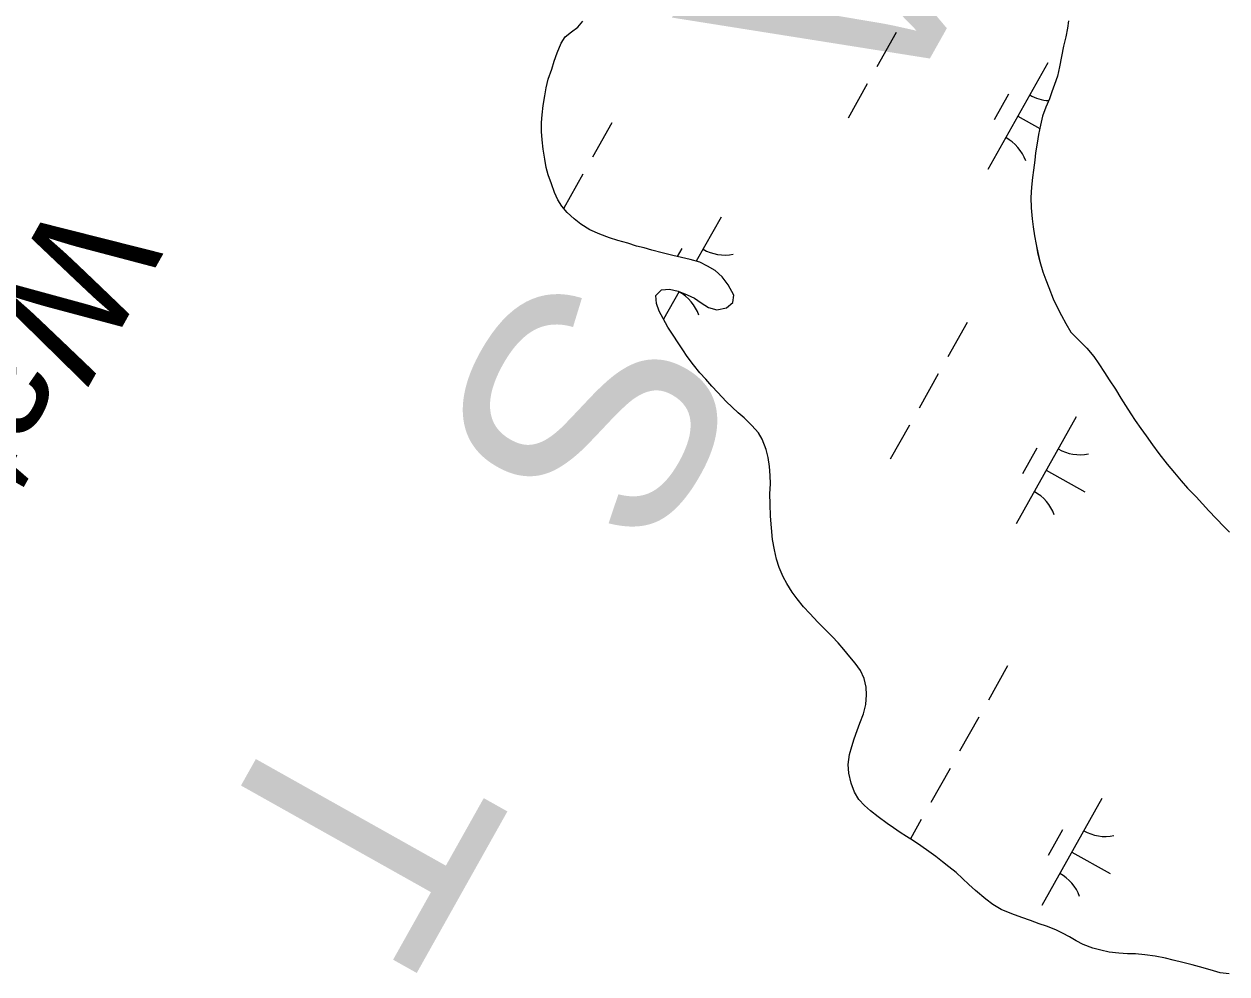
# Model space of a CAD drawing. Extents: x 3913936 to 3933962, y 195330 to 217741.
# Drawn here: x 3926128.1 to 3926619, y 200930.5 to 201318.2 of the extents above; entities that cross this region are included whole.
import ezdxf

# ---------------------------------------------------------------- set-up
doc = ezdxf.new("R2010")
doc.units = 0
for name, color, linetype in [('V-RIVR-IDEN', 7, 'Continuous'), ('V-TOPO-SHOR', 7, 'Continuous'), ('V-WETL-SWMP', 7, 'Continuous')]:
    doc.layers.add(name, color=color, linetype=linetype)

msp = doc.modelspace()

# ---------------------------------------------------------------- linework, layer by layer
at = {"layer": 'V-TOPO-SHOR'}
for points in [[(3926386.21, 201204.1), (3926385.89, 201207.4), (3926388.26, 201209.67), (3926391.45, 201209.99), (3926395.06, 201209.18), (3926398.68, 201207.74), (3926401.77, 201206.31), (3926404.36, 201204.46), (3926407.46, 201202.51), (3926410.76, 201201.59), (3926414.78, 201202.32), (3926417.35, 201204.6), (3926417.76, 201207.59), (3926415.47, 201211.81), (3926412.99, 201215), (3926410.1, 201217.57), (3926407, 201219.42), (3926403.9, 201220.96), (3926399.88, 201222.08), (3926396.37, 201222.9), (3926392.86, 201223.71), (3926388.52, 201224.83), (3926384.29, 201225.96), (3926381.2, 201226.88), (3926378.1, 201227.59), (3926374.49, 201228.71), (3926370.46, 201229.84), (3926367.06, 201230.96), (3926363.13, 201232.5), (3926359, 201234.24), (3926355.29, 201236.5), (3926352.6, 201238.76), (3926349.71, 201241.33), (3926347.53, 201243.9), (3926345.87, 201246.48), (3926344.52, 201249.46), (3926343.28, 201252.96), (3926342.03, 201256.67), (3926341.2, 201259.66), (3926340.57, 201263.06), (3926339.94, 201267.08), (3926339.51, 201271), (3926339.3, 201274.4), (3926339.29, 201278.01), (3926339.49, 201281.11), (3926339.99, 201284.92), (3926340.6, 201288.95), (3926341.21, 201292.15), (3926342.02, 201295.65), (3926343.46, 201299.78), (3926344.38, 201303.09), (3926345.6, 201306.39), (3926347.24, 201310.41), (3926348.89, 201313), (3926351.56, 201315.07), (3926354.03, 201316.93), (3926356.09, 201319.41)], [(3926554.39, 201319.45), (3926553.88, 201316.46), (3926553.27, 201312.95), (3926552.25, 201309.13), (3926551.44, 201304.9), (3926550.73, 201300.77), (3926549.81, 201296.95), (3926548.69, 201293.55), (3926547.56, 201290.55), (3926546.54, 201287.66), (3926545.1, 201284.26), (3926543.77, 201280.54), (3926542.86, 201276.93), (3926542.15, 201273.11), (3926541.54, 201269.6), (3926540.93, 201265.58), (3926540.63, 201262.59), (3926540.12, 201258.57), (3926539.62, 201255.57), (3926539.21, 201251.65), (3926539.02, 201247.43), (3926539.14, 201243.2), (3926539.56, 201238.66), (3926539.98, 201235.47), (3926540.51, 201231.76), (3926541.14, 201228.25), (3926541.76, 201224.95), (3926542.7, 201221.24), (3926543.85, 201217.12), (3926545.1, 201213.82), (3926546.34, 201210.63), (3926548.11, 201206.1)], [(3926593.92, 200936.97), (3926589.69, 200937.78), (3926585.57, 200938.29), (3926581.65, 200938.69), (3926578.45, 200938.78), (3926574.94, 200939.08), (3926570.92, 200939.49), (3926567.51, 200940.2), (3926564.31, 200941.12), (3926560.39, 200942.55), (3926557.5, 200944.09), (3926554.71, 200945.73), (3926551.92, 200947.17), (3926549.14, 200948.5), (3926545.31, 200950.04), (3926542.43, 200951.06), (3926538.81, 200952.29), (3926535.3, 200953.62), (3926531.28, 200955.05), (3926526.84, 200956.89), (3926523.53, 200958.95), (3926520.64, 200961), (3926516.4, 200964.6), (3926513.71, 200967.07), (3926511.13, 200969.53), (3926508.44, 200971.9), (3926505.54, 200974.26), (3926502.86, 200976.32), (3926500.17, 200978.48), (3926497.28, 200980.53), (3926494.07, 200982.89), (3926491.08, 200984.84), (3926488.29, 200986.69), (3926485.71, 200988.33), (3926482.92, 200990.18), (3926480.33, 200991.93), (3926476.72, 200994.6), (3926473.51, 200997.17), (3926471.03, 200999.33), (3926468.76, 201001.8), (3926467, 201004.68), (3926465.64, 201008.39), (3926464.7, 201012.51), (3926464.49, 201016.02), (3926465, 201020.04), (3926465.91, 201023.34), (3926466.93, 201026.44), (3926468.06, 201029.95), (3926469.19, 201032.94), (3926470.62, 201036.76), (3926471.64, 201040.48), (3926471.94, 201044.4), (3926471.72, 201047.59), (3926470.89, 201051.1), (3926469.44, 201054.39), (3926467.26, 201057.38), (3926465.09, 201059.95), (3926462.71, 201062.93), (3926460.33, 201065.61), (3926457.85, 201068.28), (3926455.05, 201071.16), (3926452.06, 201074.04), (3926448.75, 201077.64), (3926446.16, 201080.42), (3926443.57, 201083.61), (3926441.5, 201086.39), (3926439.33, 201089.89), (3926437.88, 201092.66), (3926436.32, 201096.48), (3926435.17, 201099.88), (3926434.34, 201103.69), (3926433.5, 201107.81), (3926433.08, 201112.55), (3926432.75, 201117.4), (3926432.53, 201122.24), (3926432.52, 201126.47), (3926432.72, 201130.6), (3926432.6, 201134), (3926432.28, 201137.61), (3926431.76, 201141.32), (3926430.92, 201144.62), (3926429.37, 201148.74), (3926427.81, 201151.32), (3926425.12, 201154.4), (3926421.92, 201157.49), (3926419.54, 201159.54), (3926417.06, 201161.8), (3926414.58, 201164.17), (3926411.27, 201167.77), (3926408.79, 201170.44), (3926406.3, 201173.22), (3926403.92, 201175.9), (3926401.33, 201179.19), (3926398.75, 201182.58), (3926396.99, 201185.26), (3926395.02, 201188.04), (3926392.95, 201191.23), (3926390.88, 201194.52), (3926388.91, 201198.02), (3926387.35, 201201.01), (3926386.21, 201204.1)], [(3926548.11, 201206.1), (3926549.77, 201202.7), (3926551.53, 201199.2), (3926553.29, 201196.01), (3926555.37, 201192.51), (3926557.54, 201190.24), (3926559.71, 201188.08), (3926561.88, 201185.92), (3926564.67, 201182.53), (3926566.74, 201179.54), (3926569.02, 201176.04), (3926570.99, 201172.96), (3926573.48, 201169.15), (3926575.65, 201165.54), (3926577.62, 201162.46), (3926579.8, 201159.06), (3926581.56, 201156.38), (3926583.94, 201153.09), (3926586.01, 201150.21), (3926588.6, 201146.5), (3926591.18, 201143), (3926594.6, 201138.58), (3926597.6, 201135.08), (3926600.29, 201131.79), (3926602.98, 201128.8), (3926606.5, 201125.21), (3926609.08, 201122.43), (3926611.67, 201119.55), (3926614.56, 201116.46), (3926617.87, 201113.07), (3926620.04, 201110.81)], [(3926619.93, 200930.55), (3926616.32, 200931.05), (3926612.19, 200932.18), (3926607.85, 200933.4), (3926604.86, 200934.22), (3926601.04, 200935.24), (3926597.02, 200936.16), (3926593.92, 200936.97)]]:
    msp.add_lwpolyline(points, dxfattribs=at)
at = {"layer": 'V-WETL-SWMP'}
for p, q in [((3926483.97, 201314.7), (3926476.13, 201300.76)), ((3926545.89, 201302.35), (3926521.39, 201258.77)), ((3926472.21, 201293.78), (3926464.37, 201279.84)), ((3926529.86, 201289.57), (3926523.98, 201279.11)), ((3926367.95, 201277.88), (3926360.11, 201263.93)), ((3926533.64, 201280.56), (3926542.6, 201275.53)), ((3926356.19, 201256.96), (3926348.35, 201243.01)), ((3926412.53, 201239.39), (3926402.4, 201221.38)), ((3926396.49, 201226.61), (3926394.63, 201223.3)), ((3926395.45, 201209.02), (3926389.09, 201197.7)), ((3926512.95, 201196.37), (3926505.11, 201182.42)), ((3926501.19, 201175.45), (3926493.35, 201161.5)), ((3926489.43, 201154.53), (3926481.59, 201140.58)), ((3926557.52, 201157.88), (3926533.02, 201114.3)), ((3926541.49, 201145.1), (3926535.61, 201134.64)), ((3926545.27, 201136.09), (3926560.96, 201127.27)), ((3926529.51, 201056.28), (3926521.67, 201042.33)), ((3926517.75, 201035.36), (3926509.91, 201021.41)), ((3926505.99, 201014.44), (3926498.15, 201000.49)), ((3926567.92, 201002.08), (3926543.42, 200958.5)), ((3926494.23, 200993.52), (3926489.82, 200985.67)), ((3926551.88, 200989.3), (3926546, 200978.84)), ((3926555.67, 200980.29), (3926571.36, 200971.47))]:
    msp.add_line(p, q, dxfattribs=at)
for points in [[(3926385.89, 201207.4), (3926388.26, 201209.67), (3926391.45, 201209.99), (3926395.06, 201209.18), (3926398.68, 201207.74), (3926401.77, 201206.31), (3926404.36, 201204.46), (3926407.46, 201202.51), (3926410.76, 201201.59), (3926414.78, 201202.32), (3926417.35, 201204.6), (3926417.76, 201207.59), (3926415.48, 201211.81), (3926412.99, 201215), (3926410.1, 201217.57), (3926407, 201219.42), (3926403.9, 201220.96), (3926399.88, 201222.08), (3926396.37, 201222.9), (3926392.86, 201223.71), (3926388.52, 201224.83), (3926384.29, 201225.96), (3926381.2, 201226.88), (3926378.1, 201227.59), (3926374.49, 201228.71), (3926370.46, 201229.84), (3926367.06, 201230.96), (3926363.13, 201232.5), (3926359, 201234.24), (3926355.29, 201236.5), (3926352.6, 201238.76), (3926349.7, 201241.33), (3926347.53, 201243.9), (3926345.87, 201246.47), (3926344.52, 201249.46), (3926343.28, 201252.96), (3926342.03, 201256.67), (3926341.2, 201259.66), (3926340.57, 201263.06), (3926339.94, 201267.08), (3926339.52, 201271), (3926339.3, 201274.4), (3926339.29, 201278.01), (3926339.49, 201281.11), (3926339.99, 201284.92), (3926340.6, 201288.95), (3926341.21, 201292.15), (3926342.02, 201295.65), (3926343.46, 201299.78), (3926344.38, 201303.08), (3926345.6, 201306.39), (3926347.24, 201310.41), (3926348.89, 201313), (3926351.56, 201315.07), (3926354.03, 201316.93), (3926356.09, 201319.41)], [(3926554.39, 201319.45), (3926553.88, 201316.46), (3926553.27, 201312.95), (3926552.25, 201309.13), (3926551.44, 201304.9), (3926550.73, 201300.77), (3926549.81, 201296.95), (3926548.69, 201293.55), (3926547.56, 201290.55), (3926546.54, 201287.66), (3926545.1, 201284.26), (3926543.77, 201280.54), (3926542.86, 201276.93), (3926542.15, 201273.11), (3926541.54, 201269.6), (3926540.93, 201265.58), (3926540.63, 201262.59), (3926540.12, 201258.57), (3926539.62, 201255.57), (3926539.21, 201251.65), (3926539.02, 201247.43), (3926539.14, 201243.2), (3926539.56, 201238.66), (3926539.98, 201235.47), (3926540.51, 201231.76), (3926541.14, 201228.25), (3926541.77, 201224.95), (3926542.7, 201221.24), (3926543.85, 201217.12), (3926545.1, 201213.82), (3926546.34, 201210.63), (3926548.11, 201206.1), (3926549.77, 201202.7)], [(3926589.69, 200937.78), (3926585.57, 200938.29), (3926581.65, 200938.69), (3926578.45, 200938.78), (3926574.94, 200939.08), (3926570.92, 200939.49), (3926567.51, 200940.2), (3926564.31, 200941.12), (3926560.39, 200942.55), (3926557.5, 200944.09), (3926554.71, 200945.73), (3926551.92, 200947.17), (3926549.14, 200948.5), (3926545.31, 200950.04), (3926542.43, 200951.06), (3926538.81, 200952.29), (3926535.3, 200953.62), (3926531.28, 200955.05), (3926526.84, 200956.89), (3926523.53, 200958.95), (3926520.64, 200961), (3926516.4, 200964.6), (3926513.71, 200967.07), (3926511.13, 200969.53), (3926508.44, 200971.9), (3926505.54, 200974.26), (3926502.86, 200976.32), (3926500.17, 200978.48), (3926497.28, 200980.53), (3926494.08, 200982.89), (3926491.08, 200984.84), (3926488.29, 200986.69), (3926485.71, 200988.33), (3926482.92, 200990.18), (3926480.33, 200991.93), (3926476.72, 200994.6), (3926473.51, 200997.17), (3926471.03, 200999.33), (3926468.76, 201001.8), (3926467, 201004.68), (3926465.65, 201008.39), (3926464.71, 201012.51), (3926464.49, 201016.02), (3926464.99, 201020.04), (3926465.91, 201023.34), (3926466.94, 201026.44), (3926468.06, 201029.95), (3926469.19, 201032.94), (3926470.62, 201036.76), (3926471.64, 201040.48), (3926471.94, 201044.4), (3926471.72, 201047.59), (3926470.89, 201051.1), (3926469.44, 201054.39), (3926467.26, 201057.38), (3926465.09, 201059.95), (3926462.71, 201062.93), (3926460.33, 201065.61), (3926457.85, 201068.28), (3926455.05, 201071.16), (3926452.06, 201074.04), (3926448.75, 201077.64), (3926446.16, 201080.42), (3926443.57, 201083.61), (3926441.5, 201086.38), (3926439.33, 201089.88), (3926437.88, 201092.67), (3926436.32, 201096.48), (3926435.18, 201099.88), (3926434.34, 201103.69), (3926433.5, 201107.81), (3926433.08, 201112.55), (3926432.75, 201117.4), (3926432.53, 201122.25), (3926432.52, 201126.47), (3926432.72, 201130.6), (3926432.6, 201134), (3926432.29, 201137.61), (3926431.76, 201141.32), (3926430.93, 201144.62), (3926429.37, 201148.74), (3926427.81, 201151.31), (3926425.12, 201154.4), (3926421.92, 201157.49), (3926419.54, 201159.54), (3926417.06, 201161.8), (3926414.58, 201164.17), (3926411.27, 201167.77), (3926408.79, 201170.44), (3926406.3, 201173.22), (3926403.92, 201175.89), (3926401.33, 201179.19), (3926398.75, 201182.58), (3926396.99, 201185.26), (3926395.02, 201188.04), (3926392.95, 201191.23), (3926390.88, 201194.52), (3926388.91, 201198.02), (3926387.35, 201201.01), (3926386.21, 201204.1), (3926385.89, 201207.4)], [(3926549.77, 201202.7), (3926551.53, 201199.2), (3926553.29, 201196.01), (3926555.36, 201192.51), (3926557.54, 201190.24), (3926559.71, 201188.08), (3926561.88, 201185.92), (3926564.67, 201182.53), (3926566.74, 201179.54), (3926569.02, 201176.04), (3926570.99, 201172.96), (3926573.48, 201169.15), (3926575.65, 201165.54), (3926577.62, 201162.46), (3926579.79, 201159.06), (3926581.56, 201156.38), (3926583.94, 201153.09), (3926586.01, 201150.21), (3926588.6, 201146.5), (3926591.18, 201143), (3926594.6, 201138.58), (3926597.6, 201135.08), (3926600.29, 201131.79), (3926602.98, 201128.81), (3926606.5, 201125.21), (3926609.08, 201122.43), (3926611.67, 201119.55), (3926614.56, 201116.46), (3926617.87, 201113.07), (3926620.04, 201110.81)], [(3926619.93, 200930.55), (3926616.32, 200931.05), (3926612.19, 200932.18), (3926607.85, 200933.4), (3926604.86, 200934.22), (3926601.04, 200935.24), (3926597.02, 200936.15), (3926593.92, 200936.97), (3926589.69, 200937.78)]]:
    msp.add_lwpolyline(points, dxfattribs=at)
for centre, start, end in [((3926547.39, 201304.52), 239.8861, 266.2512), ((3926520.32, 201256.37), 19.8861, 61.4297), ((3926414.02, 201241.56), 239.8861, 281.4297), ((3926386.95, 201193.41), 19.8861, 61.4297), ((3926559.02, 201160.05), 239.8861, 281.4297), ((3926531.95, 201111.9), 19.8861, 61.4297), ((3926569.41, 201004.25), 239.8861, 281.4297), ((3926542.34, 200956.1), 19.8861, 61.4297)]:
    msp.add_arc(centre, 17.62, start, end, dxfattribs=at)

# ---------------------------------------------------------------- texts
at = {"layer": 'V-RIVR-IDEN'}
for s, height, rotation, p in [('E   A   S   T', 99.9998, 240.699, (3926534.2, 201573.37)), ('Water', 50, 240.673, (3926141.49, 201249.27))]:
    msp.add_text(s, height=height, rotation=rotation, dxfattribs=at).set_placement(p)

doc.saveas('drawing.dxf')
